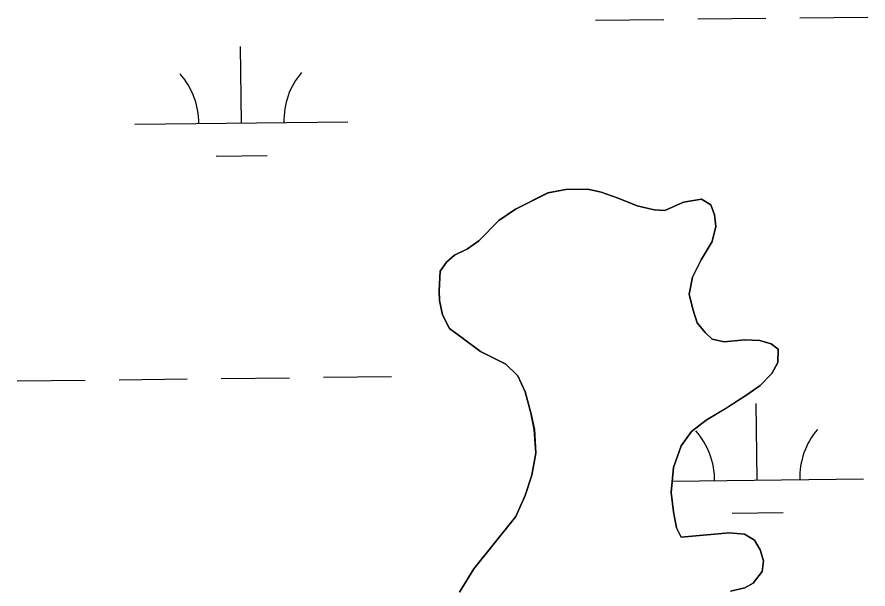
# Model space of a CAD drawing. Extents: x 3683613 to 3738215, y 469626 to 495384.
# Drawn here: x 3717906.8 to 3718306.7, y 492331 to 492600.1 of the extents above; entities that cross this region are included whole.
import ezdxf

# ---------------------------------------------------------------- set-up
doc = ezdxf.new("R2010")
doc.units = 0
doc.layers.add('V-TOPO-SHOR', color=7, linetype='Continuous')
doc.layers.add('V-WETL-SWMP', color=7, linetype='Continuous')

msp = doc.modelspace()

# ---------------------------------------------------------------- linework, layer by layer
at = {"layer": 'V-TOPO-SHOR'}
msp.add_lwpolyline([(3718242.16, 492330.07), (3718248.92, 492331.54), (3718252.82, 492333.78), (3718256.96, 492339.27), (3718257.58, 492344.35), (3718256.12, 492349.42), (3718253.36, 492353.97), (3718248.65, 492356.8), (3718241.49, 492357.42), (3718218.97, 492355.34), (3718216.73, 492359.76), (3718215.39, 492367.3), (3718214.17, 492376.41), (3718215.28, 492388.14), (3718219, 492398.31), (3718223.77, 492405.11), (3718230.65, 492410.49), (3718239.86, 492415.88), (3718249.86, 492422.31), (3718256.08, 492426.78), (3718261.52, 492432.4), (3718264.36, 492437.5), (3718264.58, 492443.88), (3718261.31, 492446.34), (3718255.97, 492447.87), (3718248.67, 492448.22), (3718239.17, 492447.26), (3718233.44, 492448.53), (3718230.16, 492451.64), (3718226.49, 492456.3), (3718224.37, 492462.67), (3718222.77, 492469.7), (3718224.29, 492477.78), (3718228.28, 492485.88), (3718233.44, 492494.5), (3718235.23, 492501.54), (3718234.68, 492507.01), (3718232.83, 492511.68), (3718228.52, 492514.4), (3718220.06, 492512.92), (3718211.23, 492509.09), (3718206.27, 492509.45), (3718198.19, 492511.23), (3718189.32, 492514.83), (3718181.36, 492517.65), (3718175.1, 492519.05), (3718164.68, 492518.99), (3718156.35, 492517.39), (3718141.03, 492509.62), (3718133.25, 492504.37), (3718123.92, 492494.81), (3718118.47, 492491), (3718112.37, 492488.1), (3718108.61, 492484.83), (3718105.64, 492480.51), (3718105.17, 492471.26), (3718105.33, 492466.71), (3718106.79, 492459.95), (3718110.08, 492453.58), (3718116.62, 492448.67), (3718124.6, 492442.72), (3718129.95, 492440.02), (3718136.48, 492436.8), (3718142.11, 492431.36), (3718145.67, 492423.69), (3718148.33, 492413.94), (3718149.94, 492406.01), (3718150.65, 492394.94), (3718148.75, 492384.64), (3718145.68, 492374.99), (3718141.3, 492365.2), (3718130.44, 492351.6), (3718121.51, 492340.48), (3718114.8, 492329.5)], dxfattribs=at)
at = {"layer": 'V-WETL-SWMP'}
for p, q in [((3718178.76, 492598.59), (3718210.75, 492598.96)), ((3718226.75, 492599.15), (3718258.75, 492599.52)), ((3718274.75, 492599.71), (3718306.75, 492600.08)), ((3718012.24, 492550.22), (3718011.83, 492586.22)), ((3717962.25, 492549.64), (3718062.24, 492550.8)), ((3718000.42, 492534.65), (3718024.42, 492534.93)), ((3718156.36, 492517.38), (3718164.68, 492518.99)), ((3718164.68, 492518.99), (3718175.1, 492519.05)), ((3718175.1, 492519.05), (3718181.36, 492517.65)), ((3718141.03, 492509.62), (3718156.36, 492517.38)), ((3718181.36, 492517.65), (3718189.32, 492514.83)), ((3718189.32, 492514.83), (3718198.19, 492511.23)), ((3718220.06, 492512.92), (3718228.52, 492514.39)), ((3718228.52, 492514.39), (3718232.83, 492511.68)), ((3718198.19, 492511.23), (3718206.27, 492509.45)), ((3718211.23, 492509.09), (3718220.06, 492512.92)), ((3718232.83, 492511.68), (3718234.68, 492507.01)), ((3718133.25, 492504.37), (3718141.03, 492509.62)), ((3718206.27, 492509.45), (3718211.23, 492509.09)), ((3718234.68, 492507.01), (3718235.23, 492501.54)), ((3718123.92, 492494.81), (3718133.25, 492504.37)), ((3718235.23, 492501.54), (3718233.44, 492494.5)), ((3718118.47, 492491), (3718123.92, 492494.81)), ((3718233.44, 492494.5), (3718228.28, 492485.87)), ((3718112.37, 492488.1), (3718118.47, 492491)), ((3718108.61, 492484.83), (3718112.37, 492488.1)), ((3718105.64, 492480.51), (3718108.61, 492484.83)), ((3718228.28, 492485.87), (3718224.29, 492477.78)), ((3718105.17, 492471.26), (3718105.64, 492480.51)), ((3718224.29, 492477.78), (3718222.77, 492469.7)), ((3718105.32, 492466.71), (3718105.17, 492471.26)), ((3718106.79, 492459.94), (3718105.32, 492466.71)), ((3718222.77, 492469.7), (3718224.37, 492462.67)), ((3718224.37, 492462.67), (3718226.49, 492456.3)), ((3718110.09, 492453.58), (3718106.79, 492459.94)), ((3718226.49, 492456.3), (3718230.16, 492451.64)), ((3718116.62, 492448.67), (3718110.09, 492453.58)), ((3718230.16, 492451.64), (3718233.44, 492448.53)), ((3718124.6, 492442.72), (3718116.62, 492448.67)), ((3718233.44, 492448.53), (3718239.17, 492447.26)), ((3718239.17, 492447.26), (3718248.67, 492448.22)), ((3718248.67, 492448.22), (3718255.97, 492447.87)), ((3718255.97, 492447.87), (3718261.32, 492446.34)), ((3718261.32, 492446.34), (3718264.58, 492443.88)), ((3718129.95, 492440.02), (3718124.6, 492442.72)), ((3718264.58, 492443.88), (3718264.36, 492437.5)), ((3718136.48, 492436.8), (3718129.95, 492440.02)), ((3718142.11, 492431.36), (3718136.48, 492436.8)), ((3718264.36, 492437.5), (3718261.52, 492432.4)), ((3718002.8, 492430.03), (3718034.8, 492430.4)), ((3718050.79, 492430.59), (3718082.79, 492430.96)), ((3718145.67, 492423.69), (3718142.11, 492431.36)), ((3718261.52, 492432.4), (3718256.08, 492426.77)), ((3717906.8, 492428.91), (3717938.8, 492429.29)), ((3717954.8, 492429.47), (3717986.8, 492429.85)), ((3718256.08, 492426.77), (3718249.86, 492422.31)), ((3718148.33, 492413.94), (3718145.67, 492423.69)), ((3718249.86, 492422.31), (3718239.87, 492415.88)), ((3718239.87, 492415.88), (3718230.65, 492410.49)), ((3718254.69, 492382.22), (3718254.27, 492418.22)), ((3718149.93, 492406.01), (3718148.33, 492413.94)), ((3718230.65, 492410.49), (3718223.78, 492405.11)), ((3718150.65, 492394.94), (3718149.93, 492406.01)), ((3718223.78, 492405.11), (3718219, 492398.31)), ((3718148.75, 492384.64), (3718150.65, 492394.94)), ((3718219, 492398.31), (3718215.28, 492388.13)), ((3718215.28, 492388.13), (3718214.17, 492376.41)), ((3718145.68, 492374.99), (3718148.75, 492384.64)), ((3718214.67, 492381.75), (3718304.68, 492382.8)), ((3718141.3, 492365.2), (3718145.68, 492374.99)), ((3718214.17, 492376.41), (3718215.39, 492367.3)), ((3718215.39, 492367.3), (3718216.73, 492359.75)), ((3718242.87, 492366.65), (3718266.87, 492366.93)), ((3718130.44, 492351.6), (3718141.3, 492365.2)), ((3718216.73, 492359.75), (3718218.97, 492355.34)), ((3718218.97, 492355.34), (3718241.49, 492357.41)), ((3718241.49, 492357.41), (3718248.65, 492356.8)), ((3718248.65, 492356.8), (3718253.36, 492353.96)), ((3718121.51, 492340.48), (3718130.44, 492351.6)), ((3718253.36, 492353.96), (3718256.12, 492349.42)), ((3718256.12, 492349.42), (3718257.58, 492344.35)), ((3718257.58, 492344.35), (3718256.95, 492339.27)), ((3718114.8, 492329.5), (3718121.51, 492340.48)), ((3718256.95, 492339.27), (3718252.82, 492333.78)), ((3718248.92, 492331.54), (3718242.16, 492330.07)), ((3718252.82, 492333.78), (3718248.92, 492331.54))]:
    msp.add_line(p, q, dxfattribs=at)
for centre, start, end in [((3717957, 492550.05), 359.8949, 41.4385), ((3718067.48, 492551.34), 139.8949, 181.4385), ((3718199.44, 492382.05), 359.8949, 41.4385), ((3718309.92, 492383.34), 139.8949, 181.4385)]:
    msp.add_arc(centre, 35.25, start, end, dxfattribs=at)

doc.saveas('drawing.dxf')
